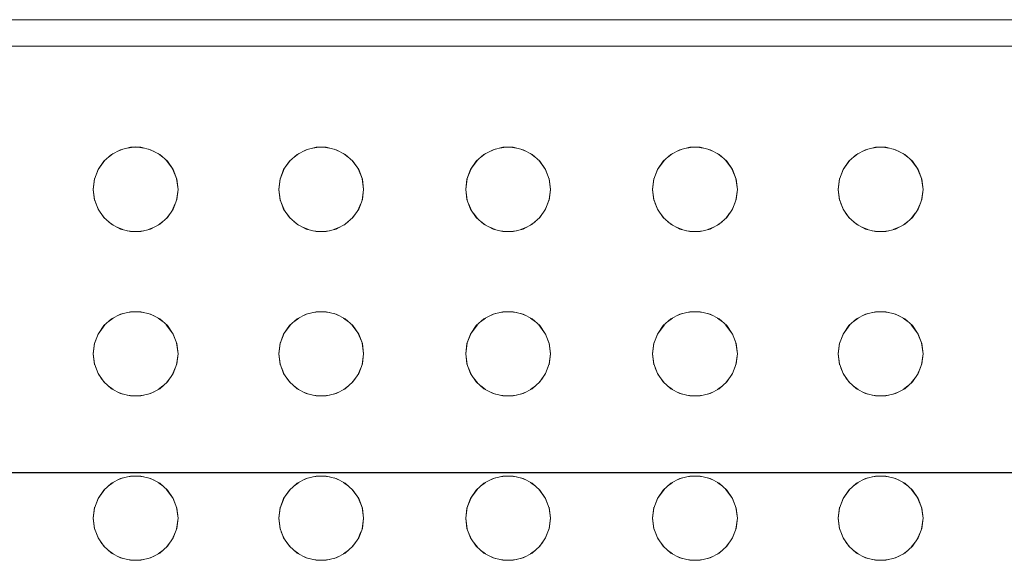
# Model space of a CAD drawing. Header units: millimetres. Extents: x 2 to 902, y -447 to 199.
# Tile 471 of 656: x 21.264 to 21.636, y 148.221 to 148.424. Entities that reach past the tile are written whole.
import ezdxf

# ---------------------------------------------------------------- set-up
doc = ezdxf.new("R2010")
doc.units = ezdxf.units.MM
doc.header["$MEASUREMENT"] = 0
doc.layers.add('AL-Condutos', color=3, linetype='Continuous', lineweight=25)
doc.layers.add('IFC-Elemento construtivo genérico-Contorno', color=253, linetype='Continuous', lineweight=5)

msp = doc.modelspace()

# ---------------------------------------------------------------- linework, layer by layer
at = {"layer": 'AL-Condutos'}
msp.add_line((11.23781, 148.25364), (33.52744, 148.25364), dxfattribs=at)
at = {"layer": 'IFC-Elemento construtivo genérico-Contorno', "color": 7, "lineweight": 5}
for p, q in [((20.62811, 148.4244), (21.98811, 148.4244)), ((20.63811, 148.4144), (21.97811, 148.4144)), ((21.30243, 148.37536), (21.30618, 148.37628)), ((21.30499, 148.37599), (21.30811, 148.3764)), ((21.30618, 148.37628), (21.31004, 148.37628)), ((21.30811, 148.3764), (21.31123, 148.37599)), ((21.31004, 148.37628), (21.31378, 148.37536)), ((21.37243, 148.37536), (21.37618, 148.37628)), ((21.37499, 148.37599), (21.37722, 148.37628)), ((21.37618, 148.37628), (21.38004, 148.37628)), ((21.379, 148.37628), (21.38123, 148.37599)), ((21.38004, 148.37628), (21.38378, 148.37536)), ((21.44292, 148.37536), (21.44667, 148.37628)), ((21.44548, 148.37599), (21.44771, 148.37628)), ((21.44667, 148.37628), (21.45053, 148.37628)), ((21.44949, 148.37628), (21.45172, 148.37599)), ((21.45053, 148.37628), (21.45427, 148.37536)), ((21.51342, 148.37536), (21.51716, 148.37628)), ((21.51597, 148.37599), (21.5182, 148.37628)), ((21.51716, 148.37628), (21.52102, 148.37628)), ((21.51998, 148.37628), (21.52221, 148.37599)), ((21.52102, 148.37628), (21.52476, 148.37536)), ((21.58342, 148.37536), (21.58716, 148.37628)), ((21.58597, 148.37599), (21.5882, 148.37628)), ((21.58716, 148.37628), (21.59102, 148.37628)), ((21.58998, 148.37628), (21.59221, 148.37599)), ((21.59102, 148.37628), (21.59476, 148.37536)), ((21.29613, 148.37101), (21.29902, 148.37357)), ((21.29775, 148.37245), (21.29964, 148.37389)), ((21.29902, 148.37357), (21.30243, 148.37536)), ((21.30116, 148.37469), (21.30325, 148.37556)), ((21.31295, 148.37556), (21.31506, 148.37468)), ((21.31378, 148.37536), (21.31719, 148.37357)), ((21.31657, 148.37389), (21.31845, 148.37246)), ((21.31719, 148.37357), (21.32008, 148.37101)), ((21.36613, 148.37101), (21.36902, 148.37357)), ((21.36775, 148.37245), (21.36964, 148.37389)), ((21.36902, 148.37357), (21.37243, 148.37536)), ((21.37116, 148.37469), (21.37325, 148.37556)), ((21.38295, 148.37556), (21.38506, 148.37468)), ((21.38378, 148.37536), (21.38719, 148.37357)), ((21.38657, 148.37389), (21.38845, 148.37246)), ((21.38719, 148.37357), (21.39008, 148.37101)), ((21.43662, 148.37101), (21.43951, 148.37357)), ((21.43825, 148.37246), (21.44013, 148.37389)), ((21.43951, 148.37357), (21.44292, 148.37536)), ((21.44165, 148.37469), (21.44375, 148.37556)), ((21.45345, 148.37556), (21.45555, 148.37469)), ((21.45427, 148.37536), (21.45769, 148.37357)), ((21.45707, 148.37389), (21.45894, 148.37246)), ((21.45769, 148.37357), (21.46057, 148.37101)), ((21.50711, 148.37101), (21.51, 148.37357)), ((21.50875, 148.37246), (21.51062, 148.37389)), ((21.51, 148.37357), (21.51342, 148.37536)), ((21.51214, 148.37468), (21.51424, 148.37556)), ((21.52394, 148.37556), (21.52604, 148.37468)), ((21.52476, 148.37536), (21.52818, 148.37357)), ((21.52755, 148.37389), (21.52945, 148.37245)), ((21.52818, 148.37357), (21.53107, 148.37101)), ((21.57711, 148.37101), (21.58, 148.37357)), ((21.57875, 148.37246), (21.58062, 148.37389)), ((21.58, 148.37357), (21.58342, 148.37536)), ((21.58214, 148.37468), (21.58424, 148.37556)), ((21.59394, 148.37556), (21.59604, 148.37468)), ((21.59476, 148.37536), (21.59818, 148.37357)), ((21.59755, 148.37389), (21.59945, 148.37245)), ((21.59818, 148.37357), (21.60107, 148.37101)), ((21.29394, 148.36784), (21.29655, 148.37138)), ((21.29394, 148.36784), (21.29613, 148.37101)), ((21.31967, 148.37137), (21.32227, 148.36784)), ((21.32008, 148.37101), (21.32227, 148.36784)), ((21.36394, 148.36784), (21.36655, 148.37138)), ((21.36394, 148.36784), (21.36613, 148.37101)), ((21.38967, 148.37137), (21.39227, 148.36784)), ((21.39008, 148.37101), (21.39227, 148.36784)), ((21.43443, 148.36784), (21.43704, 148.37138)), ((21.43443, 148.36784), (21.43662, 148.37101)), ((21.46016, 148.37138), (21.46277, 148.36784)), ((21.46057, 148.37101), (21.46277, 148.36784)), ((21.50492, 148.36784), (21.50753, 148.37137)), ((21.50492, 148.36784), (21.50711, 148.37101)), ((21.53065, 148.37138), (21.53326, 148.36784)), ((21.53107, 148.37101), (21.53326, 148.36784)), ((21.57492, 148.36784), (21.57753, 148.37137)), ((21.57492, 148.36784), (21.57711, 148.37101)), ((21.60065, 148.37138), (21.60326, 148.36784)), ((21.60107, 148.37101), (21.60326, 148.36784)), ((21.29257, 148.36422), (21.29415, 148.36814)), ((21.29257, 148.36422), (21.29394, 148.36784)), ((21.32207, 148.36814), (21.32364, 148.36422)), ((21.32227, 148.36784), (21.32364, 148.36422)), ((21.36257, 148.36422), (21.36415, 148.36814)), ((21.36257, 148.36422), (21.36394, 148.36784)), ((21.39207, 148.36814), (21.39364, 148.36422)), ((21.39227, 148.36784), (21.39364, 148.36422)), ((21.43306, 148.36422), (21.43464, 148.36814)), ((21.43306, 148.36422), (21.43443, 148.36784)), ((21.46255, 148.36814), (21.46413, 148.36422)), ((21.46277, 148.36784), (21.46413, 148.36422)), ((21.50355, 148.36422), (21.50513, 148.36813)), ((21.50355, 148.36422), (21.50492, 148.36784)), ((21.53305, 148.36814), (21.53463, 148.36422)), ((21.53326, 148.36784), (21.53463, 148.36422)), ((21.57355, 148.36422), (21.57513, 148.36813)), ((21.57355, 148.36422), (21.57492, 148.36784)), ((21.60305, 148.36814), (21.60463, 148.36422)), ((21.60326, 148.36784), (21.60463, 148.36422)), ((21.29211, 148.36039), (21.29265, 148.36454)), ((21.29211, 148.36039), (21.29257, 148.36422)), ((21.32356, 148.36454), (21.32411, 148.36039)), ((21.32364, 148.36422), (21.32411, 148.36039)), ((21.36211, 148.36039), (21.36265, 148.36454)), ((21.36211, 148.36039), (21.36257, 148.36422)), ((21.39356, 148.36454), (21.39411, 148.36039)), ((21.39364, 148.36422), (21.39411, 148.36039)), ((21.4326, 148.36039), (21.43314, 148.36454)), ((21.4326, 148.36039), (21.43306, 148.36422)), ((21.46405, 148.36454), (21.4646, 148.36039)), ((21.46413, 148.36422), (21.4646, 148.36039)), ((21.50309, 148.36039), (21.50363, 148.36454)), ((21.50309, 148.36039), (21.50355, 148.36422)), ((21.53454, 148.36454), (21.53509, 148.36039)), ((21.53463, 148.36422), (21.53509, 148.36039)), ((21.57309, 148.36039), (21.57363, 148.36454)), ((21.57309, 148.36039), (21.57355, 148.36422)), ((21.60454, 148.36454), (21.60509, 148.36039)), ((21.60463, 148.36422), (21.60509, 148.36039)), ((21.29211, 148.36039), (21.29265, 148.35625)), ((21.29211, 148.36039), (21.29257, 148.35657)), ((21.32356, 148.35625), (21.32411, 148.36039)), ((21.32364, 148.35657), (21.32411, 148.36039)), ((21.36211, 148.36039), (21.36265, 148.35625)), ((21.36211, 148.36039), (21.36257, 148.35657)), ((21.39356, 148.35625), (21.39411, 148.36039)), ((21.39364, 148.35657), (21.39411, 148.36039)), ((21.4326, 148.36039), (21.43314, 148.35625)), ((21.4326, 148.36039), (21.43306, 148.35657)), ((21.46405, 148.35625), (21.4646, 148.36039)), ((21.46413, 148.35657), (21.4646, 148.36039)), ((21.50309, 148.36039), (21.50363, 148.35625)), ((21.50309, 148.36039), (21.50355, 148.35657)), ((21.53454, 148.35625), (21.53509, 148.36039)), ((21.53463, 148.35657), (21.53509, 148.36039)), ((21.57309, 148.36039), (21.57363, 148.35625)), ((21.57309, 148.36039), (21.57355, 148.35657)), ((21.60454, 148.35625), (21.60509, 148.36039)), ((21.60463, 148.35657), (21.60509, 148.36039)), ((21.29257, 148.35657), (21.29394, 148.35296)), ((21.2931, 148.35517), (21.29425, 148.3524)), ((21.32196, 148.3524), (21.32308, 148.3551)), ((21.32227, 148.35296), (21.32364, 148.35657)), ((21.36257, 148.35657), (21.36394, 148.35296)), ((21.3631, 148.35517), (21.36425, 148.3524)), ((21.39196, 148.3524), (21.39308, 148.3551)), ((21.39227, 148.35296), (21.39364, 148.35657)), ((21.43306, 148.35657), (21.43443, 148.35296)), ((21.43361, 148.35512), (21.43474, 148.3524)), ((21.46245, 148.3524), (21.4636, 148.35517)), ((21.46277, 148.35296), (21.46413, 148.35657)), ((21.50355, 148.35657), (21.50492, 148.35296)), ((21.50409, 148.35514), (21.50523, 148.3524)), ((21.53295, 148.3524), (21.53412, 148.35522)), ((21.53326, 148.35296), (21.53463, 148.35657)), ((21.57355, 148.35657), (21.57492, 148.35296)), ((21.57409, 148.35514), (21.57523, 148.3524)), ((21.60295, 148.3524), (21.60412, 148.35522)), ((21.60326, 148.35296), (21.60463, 148.35657)), ((21.29394, 148.35296), (21.29613, 148.34979)), ((21.29503, 148.35138), (21.29652, 148.34945)), ((21.3197, 148.34945), (21.32116, 148.35135)), ((21.32008, 148.34979), (21.32227, 148.35296)), ((21.36394, 148.35296), (21.36613, 148.34979)), ((21.36503, 148.35138), (21.36652, 148.34945)), ((21.3897, 148.34945), (21.39116, 148.35135)), ((21.39008, 148.34979), (21.39227, 148.35296)), ((21.43443, 148.35296), (21.43662, 148.34979)), ((21.43553, 148.35137), (21.43701, 148.34945)), ((21.46019, 148.34945), (21.46167, 148.35137)), ((21.46057, 148.34979), (21.46277, 148.35296)), ((21.50492, 148.35296), (21.50711, 148.34979)), ((21.50603, 148.35135), (21.50749, 148.34945)), ((21.53068, 148.34945), (21.53217, 148.35138)), ((21.53107, 148.34979), (21.53326, 148.35296)), ((21.57492, 148.35296), (21.57711, 148.34979)), ((21.57603, 148.35135), (21.57749, 148.34945)), ((21.60068, 148.34945), (21.60217, 148.35138)), ((21.60107, 148.34979), (21.60326, 148.35296)), ((21.29613, 148.34979), (21.29902, 148.34723)), ((21.29777, 148.34833), (21.29961, 148.34692)), ((21.29902, 148.34723), (21.30243, 148.34543)), ((21.31378, 148.34543), (21.31719, 148.34723)), ((21.3166, 148.34692), (21.31842, 148.34831)), ((21.31719, 148.34723), (21.32008, 148.34979)), ((21.36613, 148.34979), (21.36902, 148.34723)), ((21.36777, 148.34833), (21.36961, 148.34692)), ((21.36902, 148.34723), (21.37243, 148.34543)), ((21.38378, 148.34543), (21.38719, 148.34723)), ((21.3866, 148.34692), (21.38842, 148.34831)), ((21.38719, 148.34723), (21.39008, 148.34979)), ((21.43662, 148.34979), (21.43951, 148.34723)), ((21.43828, 148.34832), (21.4401, 148.34692)), ((21.43951, 148.34723), (21.44292, 148.34543)), ((21.45427, 148.34543), (21.45769, 148.34723)), ((21.45709, 148.34692), (21.45892, 148.34832)), ((21.45769, 148.34723), (21.46057, 148.34979)), ((21.50711, 148.34979), (21.51, 148.34723)), ((21.50878, 148.34831), (21.5106, 148.34692)), ((21.51, 148.34723), (21.51342, 148.34543)), ((21.52476, 148.34543), (21.52818, 148.34723)), ((21.52758, 148.34692), (21.52943, 148.34833)), ((21.52818, 148.34723), (21.53107, 148.34979)), ((21.57711, 148.34979), (21.58, 148.34723)), ((21.57878, 148.34831), (21.5806, 148.34692)), ((21.58, 148.34723), (21.58342, 148.34543)), ((21.59476, 148.34543), (21.59818, 148.34723)), ((21.59758, 148.34692), (21.59943, 148.34833)), ((21.59818, 148.34723), (21.60107, 148.34979)), ((21.30117, 148.3461), (21.30329, 148.34522)), ((21.30243, 148.34543), (21.30618, 148.34452)), ((21.30496, 148.34481), (21.30722, 148.34452)), ((21.30618, 148.34452), (21.31004, 148.34452)), ((21.309, 148.34452), (21.31125, 148.34481)), ((21.31004, 148.34452), (21.31378, 148.34543)), ((21.31292, 148.34522), (21.31505, 148.3461)), ((21.37117, 148.3461), (21.37329, 148.34522)), ((21.37243, 148.34543), (21.37618, 148.34452)), ((21.37496, 148.34481), (21.37722, 148.34452)), ((21.37618, 148.34452), (21.38004, 148.34452)), ((21.379, 148.34452), (21.38125, 148.34481)), ((21.38004, 148.34452), (21.38378, 148.34543)), ((21.38292, 148.34522), (21.38505, 148.3461)), ((21.44166, 148.3461), (21.44378, 148.34522)), ((21.44292, 148.34543), (21.44667, 148.34452)), ((21.44546, 148.34481), (21.44771, 148.34452)), ((21.44667, 148.34452), (21.45053, 148.34452)), ((21.44949, 148.34452), (21.45174, 148.34481)), ((21.45053, 148.34452), (21.45427, 148.34543)), ((21.45341, 148.34522), (21.45554, 148.3461)), ((21.51215, 148.3461), (21.51428, 148.34522)), ((21.51342, 148.34543), (21.51716, 148.34452)), ((21.51594, 148.34481), (21.5182, 148.34452)), ((21.51716, 148.34452), (21.52102, 148.34452)), ((21.51998, 148.34452), (21.52223, 148.34481)), ((21.52102, 148.34452), (21.52476, 148.34543)), ((21.5239, 148.34522), (21.52603, 148.3461)), ((21.58215, 148.3461), (21.58428, 148.34522)), ((21.58342, 148.34543), (21.58716, 148.34452)), ((21.58594, 148.34481), (21.5882, 148.34452)), ((21.58716, 148.34452), (21.59102, 148.34452)), ((21.58998, 148.34452), (21.59223, 148.34481)), ((21.59102, 148.34452), (21.59476, 148.34543)), ((21.5939, 148.34522), (21.59603, 148.3461)), ((21.29902, 148.31157), (21.30243, 148.31335)), ((21.30116, 148.31269), (21.30325, 148.31356)), ((21.30243, 148.31335), (21.30618, 148.31428)), ((21.30499, 148.31399), (21.30722, 148.31428)), ((21.30618, 148.31428), (21.31004, 148.31428)), ((21.309, 148.31428), (21.31123, 148.31399)), ((21.31004, 148.31428), (21.31378, 148.31335)), ((21.31295, 148.31356), (21.31506, 148.31268)), ((21.31378, 148.31335), (21.31719, 148.31157)), ((21.36902, 148.31157), (21.37243, 148.31335)), ((21.37116, 148.31269), (21.37325, 148.31356)), ((21.37243, 148.31335), (21.37618, 148.31428)), ((21.37499, 148.31399), (21.37722, 148.31428)), ((21.37618, 148.31428), (21.38004, 148.31428)), ((21.379, 148.31428), (21.38123, 148.31399)), ((21.38004, 148.31428), (21.38378, 148.31335)), ((21.38295, 148.31356), (21.38506, 148.31268)), ((21.38378, 148.31335), (21.38719, 148.31157)), ((21.43951, 148.31157), (21.44292, 148.31335)), ((21.44165, 148.31269), (21.44375, 148.31356)), ((21.44292, 148.31335), (21.44667, 148.31428)), ((21.44548, 148.31399), (21.44771, 148.31428)), ((21.44667, 148.31428), (21.45053, 148.31428)), ((21.44949, 148.31428), (21.45172, 148.31399)), ((21.45053, 148.31428), (21.45427, 148.31335)), ((21.45345, 148.31356), (21.45555, 148.31269)), ((21.45427, 148.31335), (21.45769, 148.31157)), ((21.51, 148.31157), (21.51342, 148.31335)), ((21.51214, 148.31268), (21.51424, 148.31356)), ((21.51342, 148.31335), (21.51716, 148.31428)), ((21.51597, 148.31399), (21.5182, 148.31428)), ((21.51716, 148.31428), (21.52102, 148.31428)), ((21.51998, 148.31428), (21.52221, 148.31399)), ((21.52102, 148.31428), (21.52476, 148.31335)), ((21.52394, 148.31356), (21.52604, 148.31268)), ((21.52476, 148.31335), (21.52818, 148.31157)), ((21.58, 148.31157), (21.58342, 148.31335)), ((21.58214, 148.31268), (21.58424, 148.31356)), ((21.58342, 148.31335), (21.58716, 148.31428)), ((21.58597, 148.31399), (21.5882, 148.31428)), ((21.58716, 148.31428), (21.59102, 148.31428)), ((21.58998, 148.31428), (21.59221, 148.31399)), ((21.59102, 148.31428), (21.59476, 148.31335)), ((21.59394, 148.31356), (21.59604, 148.31268)), ((21.59476, 148.31335), (21.59818, 148.31157)), ((21.29394, 148.30583), (21.29655, 148.30938)), ((21.29613, 148.30901), (21.29902, 148.31157)), ((21.29775, 148.31044), (21.29964, 148.31189)), ((21.31657, 148.31189), (21.31845, 148.31045)), ((21.31719, 148.31157), (21.32008, 148.30901)), ((21.31967, 148.30937), (21.32227, 148.30583)), ((21.36394, 148.30583), (21.36655, 148.30938)), ((21.36613, 148.30901), (21.36902, 148.31157)), ((21.36775, 148.31044), (21.36964, 148.31189)), ((21.38657, 148.31189), (21.38845, 148.31045)), ((21.38719, 148.31157), (21.39008, 148.30901)), ((21.38967, 148.30937), (21.39227, 148.30583)), ((21.43443, 148.30583), (21.43704, 148.30938)), ((21.43662, 148.30901), (21.43951, 148.31157)), ((21.43825, 148.31045), (21.44013, 148.31189)), ((21.45707, 148.31189), (21.45894, 148.31045)), ((21.45769, 148.31157), (21.46057, 148.30901)), ((21.46016, 148.30938), (21.46277, 148.30583)), ((21.50492, 148.30583), (21.50753, 148.30937)), ((21.50711, 148.30901), (21.51, 148.31157)), ((21.50875, 148.31045), (21.51062, 148.31189)), ((21.52755, 148.31189), (21.52945, 148.31044)), ((21.52818, 148.31157), (21.53107, 148.30901)), ((21.53065, 148.30938), (21.53326, 148.30583)), ((21.57492, 148.30583), (21.57753, 148.30937)), ((21.57711, 148.30901), (21.58, 148.31157)), ((21.57875, 148.31045), (21.58062, 148.31189)), ((21.59755, 148.31189), (21.59945, 148.31044)), ((21.59818, 148.31157), (21.60107, 148.30901)), ((21.60065, 148.30938), (21.60326, 148.30583)), ((21.29257, 148.30222), (21.29414, 148.30613)), ((21.29257, 148.30222), (21.29394, 148.30583)), ((21.29394, 148.30583), (21.29613, 148.30901)), ((21.32008, 148.30901), (21.32227, 148.30583)), ((21.32209, 148.30608), (21.32364, 148.30222)), ((21.32227, 148.30583), (21.32364, 148.30222)), ((21.36257, 148.30222), (21.36414, 148.30613)), ((21.36257, 148.30222), (21.36394, 148.30583)), ((21.36394, 148.30583), (21.36613, 148.30901)), ((21.39008, 148.30901), (21.39227, 148.30583)), ((21.39209, 148.30608), (21.39364, 148.30222)), ((21.39227, 148.30583), (21.39364, 148.30222)), ((21.43306, 148.30222), (21.43463, 148.30613)), ((21.43306, 148.30222), (21.43443, 148.30583)), ((21.43443, 148.30583), (21.43662, 148.30901)), ((21.46057, 148.30901), (21.46277, 148.30583)), ((21.46256, 148.30613), (21.46413, 148.30222)), ((21.46277, 148.30583), (21.46413, 148.30222)), ((21.50355, 148.30222), (21.50511, 148.30608)), ((21.50355, 148.30222), (21.50492, 148.30583)), ((21.50492, 148.30583), (21.50711, 148.30901)), ((21.53107, 148.30901), (21.53326, 148.30583)), ((21.53306, 148.30613), (21.53463, 148.30222)), ((21.53326, 148.30583), (21.53463, 148.30222)), ((21.57355, 148.30222), (21.57511, 148.30608)), ((21.57355, 148.30222), (21.57492, 148.30583)), ((21.57492, 148.30583), (21.57711, 148.30901)), ((21.60107, 148.30901), (21.60326, 148.30583)), ((21.60306, 148.30613), (21.60463, 148.30222)), ((21.60326, 148.30583), (21.60463, 148.30222)), ((21.29211, 148.29839), (21.29265, 148.30253)), ((21.29211, 148.29839), (21.29257, 148.30222)), ((21.32356, 148.30253), (21.32411, 148.29839)), ((21.32364, 148.30222), (21.32411, 148.29839)), ((21.36211, 148.29839), (21.36265, 148.30253)), ((21.36211, 148.29839), (21.36257, 148.30222)), ((21.39356, 148.30253), (21.39411, 148.29839)), ((21.39364, 148.30222), (21.39411, 148.29839)), ((21.4326, 148.29839), (21.43314, 148.30253)), ((21.4326, 148.29839), (21.43306, 148.30222)), ((21.46405, 148.30253), (21.4646, 148.29839)), ((21.46413, 148.30222), (21.4646, 148.29839)), ((21.50309, 148.29839), (21.50363, 148.30253)), ((21.50309, 148.29839), (21.50355, 148.30222)), ((21.53454, 148.30253), (21.53509, 148.29839)), ((21.53463, 148.30222), (21.53509, 148.29839)), ((21.57309, 148.29839), (21.57363, 148.30253)), ((21.57309, 148.29839), (21.57355, 148.30222)), ((21.60454, 148.30253), (21.60509, 148.29839)), ((21.60463, 148.30222), (21.60509, 148.29839)), ((21.29211, 148.29839), (21.29265, 148.29425)), ((21.29211, 148.29839), (21.29257, 148.29456)), ((21.32356, 148.29425), (21.32411, 148.29839)), ((21.32364, 148.29456), (21.32411, 148.29839)), ((21.36211, 148.29839), (21.36265, 148.29425)), ((21.36211, 148.29839), (21.36257, 148.29456)), ((21.39356, 148.29425), (21.39411, 148.29839)), ((21.39364, 148.29456), (21.39411, 148.29839)), ((21.4326, 148.29839), (21.43314, 148.29425)), ((21.4326, 148.29839), (21.43306, 148.29456)), ((21.46405, 148.29425), (21.4646, 148.29839)), ((21.46413, 148.29456), (21.4646, 148.29839)), ((21.50309, 148.29839), (21.50363, 148.29425)), ((21.50309, 148.29839), (21.50355, 148.29456)), ((21.53454, 148.29425), (21.53509, 148.29839)), ((21.53463, 148.29456), (21.53509, 148.29839)), ((21.57309, 148.29839), (21.57363, 148.29425)), ((21.57309, 148.29839), (21.57355, 148.29456)), ((21.60454, 148.29425), (21.60509, 148.29839)), ((21.60463, 148.29456), (21.60509, 148.29839)), ((21.29257, 148.29456), (21.29394, 148.29096)), ((21.32227, 148.29096), (21.32364, 148.29456)), ((21.36257, 148.29456), (21.36394, 148.29096)), ((21.39227, 148.29096), (21.39364, 148.29456)), ((21.43306, 148.29456), (21.43443, 148.29096)), ((21.46277, 148.29096), (21.46413, 148.29456)), ((21.50355, 148.29456), (21.50492, 148.29096)), ((21.53326, 148.29096), (21.53463, 148.29456)), ((21.57355, 148.29456), (21.57492, 148.29096)), ((21.60326, 148.29096), (21.60463, 148.29456)), ((21.2931, 148.29317), (21.29425, 148.29039)), ((21.29394, 148.29096), (21.29613, 148.28779)), ((21.32008, 148.28779), (21.32227, 148.29096)), ((21.32196, 148.29039), (21.32308, 148.2931)), ((21.3631, 148.29317), (21.36425, 148.29039)), ((21.36394, 148.29096), (21.36613, 148.28779)), ((21.39008, 148.28779), (21.39227, 148.29096)), ((21.39196, 148.29039), (21.39308, 148.2931)), ((21.43361, 148.29312), (21.43474, 148.29039)), ((21.43443, 148.29096), (21.43662, 148.28779)), ((21.46057, 148.28779), (21.46277, 148.29096)), ((21.46245, 148.29039), (21.4636, 148.29317)), ((21.50409, 148.29314), (21.50523, 148.29039)), ((21.50492, 148.29096), (21.50711, 148.28779)), ((21.53107, 148.28779), (21.53326, 148.29096)), ((21.53295, 148.29039), (21.53412, 148.29322)), ((21.57409, 148.29314), (21.57523, 148.29039)), ((21.57492, 148.29096), (21.57711, 148.28779)), ((21.60107, 148.28779), (21.60326, 148.29096)), ((21.60295, 148.29039), (21.60412, 148.29322)), ((21.29503, 148.28938), (21.29652, 148.28745)), ((21.29613, 148.28779), (21.29902, 148.28523)), ((21.31719, 148.28523), (21.32008, 148.28779)), ((21.3197, 148.28745), (21.32116, 148.28935)), ((21.36503, 148.28938), (21.36652, 148.28745)), ((21.36613, 148.28779), (21.36902, 148.28523)), ((21.38719, 148.28523), (21.39008, 148.28779)), ((21.3897, 148.28745), (21.39116, 148.28935)), ((21.43553, 148.28937), (21.43701, 148.28745)), ((21.43662, 148.28779), (21.43951, 148.28523)), ((21.45769, 148.28523), (21.46057, 148.28779)), ((21.46019, 148.28745), (21.46167, 148.28937)), ((21.50603, 148.28935), (21.50749, 148.28745)), ((21.50711, 148.28779), (21.51, 148.28523)), ((21.52818, 148.28523), (21.53107, 148.28779)), ((21.53068, 148.28745), (21.53217, 148.28938)), ((21.57603, 148.28935), (21.57749, 148.28745)), ((21.57711, 148.28779), (21.58, 148.28523)), ((21.59818, 148.28523), (21.60107, 148.28779)), ((21.60068, 148.28745), (21.60217, 148.28938)), ((21.29777, 148.28633), (21.29961, 148.28492)), ((21.29902, 148.28523), (21.30243, 148.28343)), ((21.30117, 148.2841), (21.30329, 148.28322)), ((21.30243, 148.28343), (21.30618, 148.28251)), ((21.31004, 148.28251), (21.31378, 148.28343)), ((21.31292, 148.28322), (21.31505, 148.2841)), ((21.31378, 148.28343), (21.31719, 148.28523)), ((21.3166, 148.28492), (21.31842, 148.28631)), ((21.36777, 148.28633), (21.36961, 148.28492)), ((21.36902, 148.28523), (21.37243, 148.28343)), ((21.37117, 148.2841), (21.37329, 148.28322)), ((21.37243, 148.28343), (21.37618, 148.28251)), ((21.38004, 148.28251), (21.38378, 148.28343)), ((21.38292, 148.28322), (21.38505, 148.2841)), ((21.38378, 148.28343), (21.38719, 148.28523)), ((21.3866, 148.28492), (21.38842, 148.28631)), ((21.43828, 148.28632), (21.4401, 148.28492)), ((21.43951, 148.28523), (21.44292, 148.28343)), ((21.44166, 148.2841), (21.44378, 148.28322)), ((21.44292, 148.28343), (21.44667, 148.28251)), ((21.45053, 148.28251), (21.45427, 148.28343)), ((21.45341, 148.28322), (21.45554, 148.2841)), ((21.45427, 148.28343), (21.45769, 148.28523)), ((21.45709, 148.28492), (21.45892, 148.28632)), ((21.50878, 148.28631), (21.5106, 148.28492)), ((21.51, 148.28523), (21.51342, 148.28343)), ((21.51215, 148.2841), (21.51428, 148.28322)), ((21.51342, 148.28343), (21.51716, 148.28251)), ((21.52102, 148.28251), (21.52476, 148.28343)), ((21.5239, 148.28322), (21.52603, 148.2841)), ((21.52476, 148.28343), (21.52818, 148.28523)), ((21.52758, 148.28492), (21.52943, 148.28633)), ((21.57878, 148.28631), (21.5806, 148.28492)), ((21.58, 148.28523), (21.58342, 148.28343)), ((21.58215, 148.2841), (21.58428, 148.28322)), ((21.58342, 148.28343), (21.58716, 148.28251)), ((21.59102, 148.28251), (21.59476, 148.28343)), ((21.5939, 148.28322), (21.59603, 148.2841)), ((21.59476, 148.28343), (21.59818, 148.28523)), ((21.59758, 148.28492), (21.59943, 148.28633)), ((21.30496, 148.28281), (21.30722, 148.28251)), ((21.30618, 148.28251), (21.31004, 148.28251)), ((21.309, 148.28251), (21.31125, 148.28281)), ((21.37496, 148.28281), (21.37722, 148.28251)), ((21.37618, 148.28251), (21.38004, 148.28251)), ((21.379, 148.28251), (21.38125, 148.28281)), ((21.44546, 148.28281), (21.44771, 148.28251)), ((21.44667, 148.28251), (21.45053, 148.28251)), ((21.44949, 148.28251), (21.45174, 148.28281)), ((21.51594, 148.28281), (21.5182, 148.28251)), ((21.51716, 148.28251), (21.52102, 148.28251)), ((21.51998, 148.28251), (21.52223, 148.28281)), ((21.58594, 148.28281), (21.5882, 148.28251)), ((21.58716, 148.28251), (21.59102, 148.28251)), ((21.58998, 148.28251), (21.59223, 148.28281)), ((21.29775, 148.24844), (21.29964, 148.24989)), ((21.29902, 148.24956), (21.30243, 148.25135)), ((21.30116, 148.25069), (21.30325, 148.25156)), ((21.30243, 148.25135), (21.30618, 148.25228)), ((21.30499, 148.25199), (21.30722, 148.25228)), ((21.30618, 148.25228), (21.31004, 148.25228)), ((21.309, 148.25228), (21.31123, 148.25199)), ((21.31004, 148.25228), (21.31378, 148.25135)), ((21.31295, 148.25156), (21.31506, 148.25068)), ((21.31378, 148.25135), (21.31719, 148.24956)), ((21.31657, 148.24989), (21.31845, 148.24845)), ((21.36775, 148.24844), (21.36964, 148.24989)), ((21.36902, 148.24956), (21.37243, 148.25135)), ((21.37116, 148.25069), (21.37325, 148.25156)), ((21.37243, 148.25135), (21.37618, 148.25228)), ((21.37499, 148.25199), (21.37722, 148.25228)), ((21.37618, 148.25228), (21.38004, 148.25228)), ((21.379, 148.25228), (21.38123, 148.25199)), ((21.38004, 148.25228), (21.38378, 148.25135)), ((21.38295, 148.25156), (21.38506, 148.25068)), ((21.38378, 148.25135), (21.38719, 148.24956)), ((21.38657, 148.24989), (21.38845, 148.24845)), ((21.43825, 148.24845), (21.44013, 148.24989)), ((21.43951, 148.24956), (21.44292, 148.25135)), ((21.44165, 148.25069), (21.44375, 148.25156)), ((21.44292, 148.25135), (21.44667, 148.25228)), ((21.44548, 148.25199), (21.44771, 148.25228)), ((21.44667, 148.25228), (21.45053, 148.25228)), ((21.44949, 148.25228), (21.45172, 148.25199)), ((21.45053, 148.25228), (21.45427, 148.25135)), ((21.45345, 148.25156), (21.45555, 148.25069)), ((21.45427, 148.25135), (21.45769, 148.24956)), ((21.45707, 148.24989), (21.45894, 148.24845)), ((21.50875, 148.24845), (21.51062, 148.24989)), ((21.51, 148.24956), (21.51342, 148.25135)), ((21.51214, 148.25068), (21.51424, 148.25156)), ((21.51342, 148.25135), (21.51716, 148.25228)), ((21.51597, 148.25199), (21.5182, 148.25228)), ((21.51716, 148.25228), (21.52102, 148.25228)), ((21.51998, 148.25228), (21.52221, 148.25199)), ((21.52102, 148.25228), (21.52476, 148.25135)), ((21.52394, 148.25156), (21.52604, 148.25068)), ((21.52476, 148.25135), (21.52818, 148.24956)), ((21.52755, 148.24989), (21.52945, 148.24844)), ((21.57875, 148.24845), (21.58062, 148.24989)), ((21.58, 148.24956), (21.58342, 148.25135)), ((21.58214, 148.25068), (21.58424, 148.25156)), ((21.58342, 148.25135), (21.58716, 148.25228)), ((21.58597, 148.25199), (21.5882, 148.25228)), ((21.58716, 148.25228), (21.59102, 148.25228)), ((21.58998, 148.25228), (21.59221, 148.25199)), ((21.59102, 148.25228), (21.59476, 148.25135)), ((21.59394, 148.25156), (21.59604, 148.25068)), ((21.59476, 148.25135), (21.59818, 148.24956)), ((21.59755, 148.24989), (21.59945, 148.24844)), ((21.29394, 148.24383), (21.29655, 148.24738)), ((21.29394, 148.24383), (21.29613, 148.24701)), ((21.29613, 148.24701), (21.29902, 148.24956)), ((21.31719, 148.24956), (21.32008, 148.24701)), ((21.31967, 148.24737), (21.32227, 148.24383)), ((21.32008, 148.24701), (21.32227, 148.24383)), ((21.36394, 148.24383), (21.36655, 148.24738)), ((21.36394, 148.24383), (21.36613, 148.24701)), ((21.36613, 148.24701), (21.36902, 148.24956)), ((21.38719, 148.24956), (21.39008, 148.24701)), ((21.38967, 148.24737), (21.39227, 148.24383)), ((21.39008, 148.24701), (21.39227, 148.24383)), ((21.43443, 148.24383), (21.43704, 148.24738)), ((21.43443, 148.24383), (21.43662, 148.24701)), ((21.43662, 148.24701), (21.43951, 148.24956)), ((21.45769, 148.24956), (21.46057, 148.24701)), ((21.46016, 148.24738), (21.46277, 148.24383)), ((21.46057, 148.24701), (21.46277, 148.24383)), ((21.50492, 148.24383), (21.50753, 148.24737)), ((21.50492, 148.24383), (21.50711, 148.24701)), ((21.50711, 148.24701), (21.51, 148.24956)), ((21.52818, 148.24956), (21.53107, 148.24701)), ((21.53065, 148.24738), (21.53326, 148.24383)), ((21.53107, 148.24701), (21.53326, 148.24383)), ((21.57492, 148.24383), (21.57753, 148.24737)), ((21.57492, 148.24383), (21.57711, 148.24701)), ((21.57711, 148.24701), (21.58, 148.24956)), ((21.59818, 148.24956), (21.60107, 148.24701)), ((21.60065, 148.24738), (21.60326, 148.24383)), ((21.60107, 148.24701), (21.60326, 148.24383)), ((21.29257, 148.24023), (21.29414, 148.24413)), ((21.29257, 148.24023), (21.29394, 148.24383)), ((21.32209, 148.24408), (21.32364, 148.24023)), ((21.32227, 148.24383), (21.32364, 148.24023)), ((21.36257, 148.24023), (21.36414, 148.24413)), ((21.36257, 148.24023), (21.36394, 148.24383)), ((21.39209, 148.24408), (21.39364, 148.24023)), ((21.39227, 148.24383), (21.39364, 148.24023)), ((21.43306, 148.24023), (21.43463, 148.24413)), ((21.43306, 148.24023), (21.43443, 148.24383)), ((21.46256, 148.24413), (21.46413, 148.24023)), ((21.46277, 148.24383), (21.46413, 148.24023)), ((21.50355, 148.24023), (21.5051, 148.24408)), ((21.50355, 148.24023), (21.50492, 148.24383)), ((21.53306, 148.24413), (21.53463, 148.24023)), ((21.53326, 148.24383), (21.53463, 148.24023)), ((21.57355, 148.24023), (21.5751, 148.24408)), ((21.57355, 148.24023), (21.57492, 148.24383)), ((21.60306, 148.24413), (21.60463, 148.24023)), ((21.60326, 148.24383), (21.60463, 148.24023)), ((21.29211, 148.2364), (21.29265, 148.24054)), ((21.29211, 148.2364), (21.29257, 148.24023)), ((21.32356, 148.24054), (21.32411, 148.2364)), ((21.32364, 148.24023), (21.32411, 148.2364)), ((21.36211, 148.2364), (21.36265, 148.24054)), ((21.36211, 148.2364), (21.36257, 148.24023)), ((21.39356, 148.24054), (21.39411, 148.2364)), ((21.39364, 148.24023), (21.39411, 148.2364)), ((21.4326, 148.2364), (21.43314, 148.24054)), ((21.4326, 148.2364), (21.43306, 148.24023)), ((21.46405, 148.24054), (21.4646, 148.2364)), ((21.46413, 148.24023), (21.4646, 148.2364)), ((21.50309, 148.2364), (21.50363, 148.24054)), ((21.50309, 148.2364), (21.50355, 148.24023)), ((21.53454, 148.24054), (21.53509, 148.2364)), ((21.53463, 148.24023), (21.53509, 148.2364)), ((21.57309, 148.2364), (21.57363, 148.24054)), ((21.57309, 148.2364), (21.57355, 148.24023)), ((21.60454, 148.24054), (21.60509, 148.2364)), ((21.60463, 148.24023), (21.60509, 148.2364)), ((21.29211, 148.2364), (21.29265, 148.23226)), ((21.29211, 148.2364), (21.29257, 148.23256)), ((21.32356, 148.23226), (21.32411, 148.2364)), ((21.32364, 148.23256), (21.32411, 148.2364)), ((21.36211, 148.2364), (21.36265, 148.23226)), ((21.36211, 148.2364), (21.36257, 148.23256)), ((21.39356, 148.23226), (21.39411, 148.2364)), ((21.39364, 148.23256), (21.39411, 148.2364)), ((21.4326, 148.2364), (21.43314, 148.23226)), ((21.4326, 148.2364), (21.43306, 148.23256)), ((21.46405, 148.23226), (21.4646, 148.2364)), ((21.46413, 148.23256), (21.4646, 148.2364)), ((21.50309, 148.2364), (21.50363, 148.23226)), ((21.50309, 148.2364), (21.50355, 148.23256)), ((21.53454, 148.23226), (21.53509, 148.2364)), ((21.53463, 148.23256), (21.53509, 148.2364)), ((21.57309, 148.2364), (21.57363, 148.23226)), ((21.57309, 148.2364), (21.57355, 148.23256)), ((21.60454, 148.23226), (21.60509, 148.2364)), ((21.60463, 148.23256), (21.60509, 148.2364)), ((21.29257, 148.23256), (21.29394, 148.22896)), ((21.29307, 148.23125), (21.29413, 148.22868)), ((21.32227, 148.22896), (21.32364, 148.23256)), ((21.36257, 148.23256), (21.36394, 148.22896)), ((21.36307, 148.23125), (21.36413, 148.22868)), ((21.39227, 148.22896), (21.39364, 148.23256)), ((21.43306, 148.23256), (21.43443, 148.22896)), ((21.46257, 148.22868), (21.46364, 148.23125)), ((21.46277, 148.22896), (21.46413, 148.23256)), ((21.50355, 148.23256), (21.50492, 148.22896)), ((21.50406, 148.23122), (21.50523, 148.22839)), ((21.53306, 148.22868), (21.53415, 148.2313)), ((21.53326, 148.22896), (21.53463, 148.23256)), ((21.57355, 148.23256), (21.57492, 148.22896)), ((21.57406, 148.23122), (21.57523, 148.22839)), ((21.60306, 148.22868), (21.60415, 148.2313)), ((21.60326, 148.22896), (21.60463, 148.23256)), ((21.29394, 148.22896), (21.29613, 148.22579)), ((21.32008, 148.22579), (21.32227, 148.22896)), ((21.32196, 148.22839), (21.32312, 148.23119)), ((21.36394, 148.22896), (21.36613, 148.22579)), ((21.39008, 148.22579), (21.39227, 148.22896)), ((21.39196, 148.22839), (21.39312, 148.23119)), ((21.43358, 148.23121), (21.43474, 148.22839)), ((21.43443, 148.22896), (21.43662, 148.22579)), ((21.46057, 148.22579), (21.46277, 148.22896)), ((21.50492, 148.22896), (21.50711, 148.22579)), ((21.53107, 148.22579), (21.53326, 148.22896)), ((21.57492, 148.22896), (21.57711, 148.22579)), ((21.60107, 148.22579), (21.60326, 148.22896)), ((21.29503, 148.22738), (21.29652, 148.22544)), ((21.29613, 148.22579), (21.29902, 148.22323)), ((21.29775, 148.22435), (21.29964, 148.2229)), ((21.31657, 148.2229), (21.31845, 148.22433)), ((21.31719, 148.22323), (21.32008, 148.22579)), ((21.3197, 148.22544), (21.32116, 148.22735)), ((21.36503, 148.22738), (21.36652, 148.22544)), ((21.36613, 148.22579), (21.36902, 148.22323)), ((21.36775, 148.22435), (21.36964, 148.2229)), ((21.38657, 148.2229), (21.38845, 148.22433)), ((21.38719, 148.22323), (21.39008, 148.22579)), ((21.3897, 148.22544), (21.39116, 148.22735)), ((21.43553, 148.22737), (21.43701, 148.22544)), ((21.43662, 148.22579), (21.43951, 148.22323)), ((21.43825, 148.22434), (21.44013, 148.2229)), ((21.45707, 148.2229), (21.45894, 148.22434)), ((21.45769, 148.22323), (21.46057, 148.22579)), ((21.46019, 148.22544), (21.46167, 148.22737)), ((21.50603, 148.22735), (21.50749, 148.22544)), ((21.50711, 148.22579), (21.51, 148.22323)), ((21.50875, 148.22433), (21.51062, 148.2229)), ((21.52755, 148.22289), (21.52945, 148.22435)), ((21.52818, 148.22323), (21.53107, 148.22579)), ((21.53068, 148.22544), (21.53217, 148.22738)), ((21.57603, 148.22735), (21.57749, 148.22544)), ((21.57711, 148.22579), (21.58, 148.22323)), ((21.57875, 148.22433), (21.58062, 148.2229)), ((21.59755, 148.22289), (21.59945, 148.22435)), ((21.59818, 148.22323), (21.60107, 148.22579)), ((21.60068, 148.22544), (21.60217, 148.22738)), ((21.29902, 148.22323), (21.30243, 148.22144)), ((21.30116, 148.2221), (21.30325, 148.22123)), ((21.30243, 148.22144), (21.30618, 148.22051)), ((21.30499, 148.2208), (21.30722, 148.22051)), ((21.30618, 148.22051), (21.31004, 148.22051)), ((21.309, 148.22051), (21.31123, 148.2208)), ((21.31004, 148.22051), (21.31378, 148.22144)), ((21.31295, 148.22123), (21.31506, 148.2221)), ((21.31378, 148.22144), (21.31719, 148.22323)), ((21.36902, 148.22323), (21.37243, 148.22144)), ((21.37116, 148.2221), (21.37325, 148.22123)), ((21.37243, 148.22144), (21.37618, 148.22051)), ((21.37499, 148.2208), (21.37722, 148.22051)), ((21.37618, 148.22051), (21.38004, 148.22051)), ((21.379, 148.22051), (21.38123, 148.2208)), ((21.38004, 148.22051), (21.38378, 148.22144)), ((21.38295, 148.22123), (21.38506, 148.2221)), ((21.38378, 148.22144), (21.38719, 148.22323)), ((21.43951, 148.22323), (21.44292, 148.22144)), ((21.44165, 148.2221), (21.44375, 148.22123)), ((21.44292, 148.22144), (21.44667, 148.22051)), ((21.44548, 148.2208), (21.44771, 148.22051)), ((21.44667, 148.22051), (21.45053, 148.22051)), ((21.44949, 148.22051), (21.45172, 148.2208)), ((21.45053, 148.22051), (21.45427, 148.22144)), ((21.45345, 148.22123), (21.45555, 148.2221)), ((21.45427, 148.22144), (21.45769, 148.22323)), ((21.51, 148.22323), (21.51342, 148.22144)), ((21.51214, 148.2221), (21.51424, 148.22123)), ((21.51342, 148.22144), (21.51716, 148.22051)), ((21.51597, 148.2208), (21.5182, 148.22051)), ((21.51716, 148.22051), (21.52102, 148.22051)), ((21.51998, 148.22051), (21.52221, 148.2208)), ((21.52102, 148.22051), (21.52476, 148.22144)), ((21.52394, 148.22123), (21.52604, 148.2221)), ((21.52476, 148.22144), (21.52818, 148.22323)), ((21.58, 148.22323), (21.58342, 148.22144)), ((21.58214, 148.2221), (21.58424, 148.22123)), ((21.58342, 148.22144), (21.58716, 148.22051)), ((21.58597, 148.2208), (21.5882, 148.22051)), ((21.58716, 148.22051), (21.59102, 148.22051)), ((21.58998, 148.22051), (21.59221, 148.2208)), ((21.59102, 148.22051), (21.59476, 148.22144)), ((21.59394, 148.22123), (21.59604, 148.2221)), ((21.59476, 148.22144), (21.59818, 148.22323))]:
    msp.add_line(p, q, dxfattribs=at)

doc.saveas('drawing.dxf')
